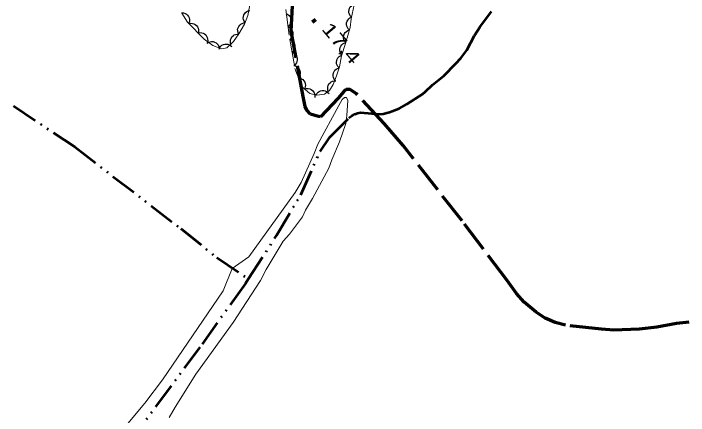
# Model space of a CAD drawing. Extents: x 386081 to 389416, y 5130568 to 5134082.
# Drawn here: x 387617.2 to 387771.9, y 5132050.5 to 5132142.5 of the extents above; entities that cross this region are included whole.
import ezdxf

# ---------------------------------------------------------------- set-up
doc = ezdxf.new("R2010")
doc.units = 0
doc.header["$LTSCALE"] = 1.2
for name, pattern in [('DASH_DOUBLE_DOT', [9.2, 5, -1.2, 0.3, -1.2, 0.3, -1.2]), ('DOT_DASHED', [7.7, 5, -1.2, 0.3, -1.2]), ('LONG_DASHED', [7.5, 6, -1.5])]:
    doc.linetypes.add(name, pattern=pattern)
for name, color, linetype, lineweight in [('2', 7, 'Continuous', 13), ('22', 7, 'Continuous', 13), ('3', 7, 'Continuous', 140), ('4', 7, 'DASH_DOUBLE_DOT', 53), ('44', 7, 'Continuous', 25)]:
    doc.layers.add(name, color=color, linetype=linetype, lineweight=lineweight)

msp = doc.modelspace()

# ---------------------------------------------------------------- linework, layer by layer
at = {"layer": '2'}
msp.add_lwpolyline([(387652.85, 5132050.01), (387654.25, 5132052.41), (387658.97, 5132059.9), (387667.51, 5132071.78), (387673.79, 5132081.34), (387675.11, 5132083.87), (387678.95, 5132090.38), (387680.4, 5132092.01), (387683.39, 5132095.91), (387684.1, 5132097.46), (387685.7, 5132100.16), (387689.42, 5132107.08), (387690.09, 5132109), (387691.86, 5132113.13), (387693.31, 5132117.34), (387693.59, 5132119.13), (387693.79, 5132122.61), (387693.52, 5132123.28), (387693.03, 5132123.28), (387692.52, 5132122.78), (387691.74, 5132121.46), (387686.88, 5132112.59), (387686.04, 5132110.44), (387683.13, 5132103.82), (387681.74, 5132101.54), (387671.11, 5132086.82), (387667.27, 5132084.11), (387665.25, 5132078.98), (387651.34, 5132058.66), (387647.26, 5132053.32), (387642.57, 5132047.74)], dxfattribs=at)
at = {"layer": '22', "linetype": 'LONG_DASHED', "lineweight": 70}
msp.add_lwpolyline([(387771.95, 5132071.82), (387769.15, 5132071.51), (387764.59, 5132070.68), (387760.6, 5132070.26), (387754.73, 5132070.01), (387751.91, 5132070.21), (387743.66, 5132071.13), (387741.3, 5132071.79), (387739.05, 5132072.76), (387736.96, 5132074.12), (387734.23, 5132076.43), (387732.44, 5132078.42), (387730.29, 5132081.38), (387719.96, 5132095.01), (387706.49, 5132112.24), (387702.11, 5132117.3), (387695.78, 5132124.12), (387694.33, 5132125.09), (387693.39, 5132125.12), (387692.88, 5132124.67), (387691.59, 5132123.09), (387687.49, 5132118.87), (387686.76, 5132118.95), (387685.26, 5132119.45), (387684.4, 5132120.33), (387684.05, 5132121.23), (387683.59, 5132123.46), (387680.82, 5132138.48), (387681.11, 5132144.21)], dxfattribs=at)
at = {"layer": '3'}
msp.add_line((387685.78, 5132141.11), (387686.29, 5132140.5), dxfattribs=at)
at = {"layer": '4'}
for points in [[(387670.98, 5132081.71), (387677.47, 5132091.65), (387683, 5132100.96), (387687.45, 5132110.92), (387689.63, 5132114.15), (387694.03, 5132118.59), (387694.68, 5132119.09), (387695.37, 5132119.47), (387696.03, 5132119.71), (387696.7, 5132119.82), (387701.08, 5132119.45), (387701.87, 5132119.49), (387703.37, 5132119.88), (387705.54, 5132120.75), (387707.33, 5132121.71), (387710.89, 5132124.01), (387711.52, 5132124.53), (387713.2, 5132126.17), (387715.79, 5132128.23), (387718.58, 5132131.05), (387719.69, 5132132.26), (387720.4, 5132133.16), (387721.04, 5132134.08), (387722.84, 5132137.45), (387724.02, 5132139.36), (387726.71, 5132142.98)], [(387617.16, 5132121.34), (387631.2, 5132111.93), (387655.48, 5132093.3), (387663.73, 5132086.63), (387670.98, 5132081.71), (387670.3, 5132080.67), (387659.86, 5132066.12), (387645.17, 5132046.24)]]:
    msp.add_lwpolyline(points, dxfattribs=at)
at = {"layer": '44', "linetype": 'DOT_DASHED', "lineweight": 13}
for points in [[(387655.73, 5132142.59), (387657.08, 5132140.48), (387660.89, 5132136.64), (387662.87, 5132135.15), (387664.85, 5132134.4), (387666.09, 5132134.64), (387667.59, 5132136.11), (387668.84, 5132137.83), (387670.1, 5132140.04), (387670.86, 5132142.01), (387671.89, 5132147.18)], [(387679.55, 5132143.44), (387680.49, 5132136.53), (387681.68, 5132129.87), (387682.53, 5132127.53), (387683.51, 5132125.55), (387685.11, 5132124.19), (387686.72, 5132123.81), (387688.46, 5132124.04), (387689.58, 5132124.9), (387690.46, 5132126.25), (387691.22, 5132128.22), (387691.86, 5132130.31), (387692.37, 5132132.77), (387693.26, 5132135.6), (387694.29, 5132139.29), (387694.55, 5132141.26), (387695.45, 5132145.57)]]:
    msp.add_lwpolyline(points, dxfattribs=at)
at = {"layer": '44'}
for points in [[(387694.63, 5132141.66), (387694.34, 5132141.96), (387694.16, 5132142.32), (387694.05, 5132142.63), (387694.03, 5132142.98), (387694.07, 5132143.35), (387694.21, 5132143.71), (387694.36, 5132144), (387694.61, 5132144.25), (387694.91, 5132144.46), (387695.25, 5132144.6)], [(387655.69, 5132142.66), (387656.1, 5132142.65), (387656.49, 5132142.52), (387656.79, 5132142.37), (387657.05, 5132142.14), (387657.27, 5132141.84), (387657.42, 5132141.49), (387657.52, 5132141.18), (387657.51, 5132140.83), (387657.45, 5132140.46), (387657.3, 5132140.13)], [(387670.24, 5132140.39), (387670, 5132140.73), (387669.87, 5132141.12), (387669.81, 5132141.45), (387669.85, 5132141.79), (387669.95, 5132142.15), (387670.15, 5132142.48), (387670.34, 5132142.74), (387670.63, 5132142.95), (387670.96, 5132143.11), (387671.32, 5132143.19)], [(387679.68, 5132142.47), (387680.06, 5132142.29), (387680.35, 5132142.01), (387680.56, 5132141.75), (387680.7, 5132141.43), (387680.78, 5132141.07), (387680.76, 5132140.69), (387680.72, 5132140.36), (387680.57, 5132140.05), (387680.35, 5132139.74), (387680.09, 5132139.5)], [(387694.21, 5132138.69), (387693.9, 5132138.97), (387693.69, 5132139.32), (387693.55, 5132139.62), (387693.51, 5132139.97), (387693.52, 5132140.34), (387693.64, 5132140.7), (387693.77, 5132141), (387694, 5132141.27), (387694.28, 5132141.5), (387694.6, 5132141.67)], [(387657.37, 5132140.19), (387657.78, 5132140.26), (387658.19, 5132140.22), (387658.51, 5132140.14), (387658.81, 5132139.96), (387659.09, 5132139.72), (387659.31, 5132139.41), (387659.47, 5132139.13), (387659.54, 5132138.78), (387659.55, 5132138.41), (387659.48, 5132138.06)], [(387668.8, 5132137.76), (387668.62, 5132138.13), (387668.55, 5132138.54), (387668.54, 5132138.87), (387668.63, 5132139.21), (387668.78, 5132139.54), (387669.03, 5132139.84), (387669.26, 5132140.07), (387669.57, 5132140.23), (387669.93, 5132140.34), (387670.29, 5132140.37)], [(387680.09, 5132139.5), (387680.46, 5132139.32), (387680.76, 5132139.04), (387680.96, 5132138.78), (387681.1, 5132138.46), (387681.18, 5132138.1), (387681.17, 5132137.71), (387681.12, 5132137.39), (387680.97, 5132137.07), (387680.76, 5132136.77), (387680.49, 5132136.53)], [(387659.48, 5132138.06), (387659.89, 5132138.13), (387660.3, 5132138.09), (387660.62, 5132138.01), (387660.92, 5132137.83), (387661.21, 5132137.59), (387661.43, 5132137.28), (387661.58, 5132137), (387661.65, 5132136.65), (387661.67, 5132136.28), (387661.6, 5132135.93)], [(387693.32, 5132135.82), (387693.05, 5132136.14), (387692.89, 5132136.51), (387692.8, 5132136.83), (387692.8, 5132137.18), (387692.87, 5132137.54), (387693.04, 5132137.89), (387693.2, 5132138.17), (387693.47, 5132138.4), (387693.79, 5132138.59), (387694.13, 5132138.71)], [(387667.03, 5132135.34), (387666.89, 5132135.73), (387666.87, 5132136.14), (387666.89, 5132136.47), (387667.02, 5132136.79), (387667.21, 5132137.11), (387667.48, 5132137.38), (387667.74, 5132137.58), (387668.07, 5132137.7), (387668.43, 5132137.78), (387668.79, 5132137.76)], [(387680.49, 5132136.53), (387680.87, 5132136.36), (387681.18, 5132136.09), (387681.4, 5132135.85), (387681.55, 5132135.53), (387681.64, 5132135.17), (387681.65, 5132134.79), (387681.62, 5132134.46), (387681.48, 5132134.14), (387681.28, 5132133.83), (387681.02, 5132133.58)], [(387661.49, 5132135.67), (387661.83, 5132135.91), (387662.22, 5132136.04), (387662.54, 5132136.1), (387662.89, 5132136.06), (387663.25, 5132135.96), (387663.58, 5132135.77), (387663.84, 5132135.58), (387664.05, 5132135.29), (387664.21, 5132134.96), (387664.3, 5132134.61)], [(387664.27, 5132134.29), (387664.43, 5132134.67), (387664.7, 5132134.98), (387664.94, 5132135.21), (387665.26, 5132135.36), (387665.61, 5132135.46), (387665.99, 5132135.47), (387666.32, 5132135.44), (387666.65, 5132135.31), (387666.96, 5132135.11), (387667.22, 5132134.86)], [(387692.43, 5132132.96), (387692.17, 5132133.28), (387692.02, 5132133.66), (387691.94, 5132133.98), (387691.96, 5132134.33), (387692.04, 5132134.69), (387692.21, 5132135.03), (387692.39, 5132135.31), (387692.66, 5132135.53), (387692.98, 5132135.71), (387693.33, 5132135.82)], [(387681.02, 5132133.58), (387681.4, 5132133.41), (387681.71, 5132133.14), (387681.93, 5132132.89), (387682.07, 5132132.57), (387682.17, 5132132.22), (387682.17, 5132131.83), (387682.14, 5132131.51), (387682, 5132131.19), (387681.8, 5132130.87), (387681.55, 5132130.62)], [(387691.8, 5132130.02), (387691.51, 5132130.32), (387691.32, 5132130.68), (387691.21, 5132130.99), (387691.19, 5132131.35), (387691.24, 5132131.71), (387691.38, 5132132.07), (387691.53, 5132132.36), (387691.77, 5132132.61), (387692.08, 5132132.82), (387692.41, 5132132.96)], [(387681.42, 5132130.59), (387681.82, 5132130.49), (387682.17, 5132130.28), (387682.43, 5132130.07), (387682.63, 5132129.78), (387682.79, 5132129.45), (387682.86, 5132129.07), (387682.88, 5132128.74), (387682.8, 5132128.4), (387682.65, 5132128.06), (387682.44, 5132127.77)], [(387690.9, 5132127.16), (387690.63, 5132127.49), (387690.48, 5132127.86), (387690.4, 5132128.18), (387690.41, 5132128.53), (387690.49, 5132128.9), (387690.66, 5132129.24), (387690.84, 5132129.51), (387691.11, 5132129.74), (387691.43, 5132129.92), (387691.77, 5132130.03)], [(387682.42, 5132127.76), (387682.83, 5132127.7), (387683.2, 5132127.53), (387683.48, 5132127.36), (387683.71, 5132127.09), (387683.9, 5132126.77), (387684.01, 5132126.41), (387684.07, 5132126.09), (387684.03, 5132125.74), (387683.93, 5132125.38), (387683.75, 5132125.07)], [(387689.37, 5132124.58), (387689.21, 5132124.96), (387689.17, 5132125.37), (387689.18, 5132125.7), (387689.29, 5132126.03), (387689.46, 5132126.36), (387689.72, 5132126.64), (387689.97, 5132126.85), (387690.29, 5132126.99), (387690.65, 5132127.08), (387691.01, 5132127.09)], [(387683.92, 5132125.2), (387684.32, 5132125.31), (387684.73, 5132125.3), (387685.05, 5132125.25), (387685.37, 5132125.1), (387685.67, 5132124.89), (387685.92, 5132124.59), (387686.1, 5132124.32), (387686.2, 5132123.99), (387686.24, 5132123.62), (387686.2, 5132123.26)], [(387686.5, 5132123.78), (387686.69, 5132124.16), (387686.97, 5132124.45), (387687.23, 5132124.66), (387687.55, 5132124.79), (387687.91, 5132124.87), (387688.3, 5132124.86), (387688.62, 5132124.81), (387688.94, 5132124.66), (387689.24, 5132124.44), (387689.48, 5132124.17)]]:
    msp.add_lwpolyline(points, dxfattribs=at)

# ---------------------------------------------------------------- texts
at = {"layer": '3', "width": 1.4}
msp.add_text('17,4   ', height=3, rotation=310.294, dxfattribs=at).set_placement((387687.61, 5132138.89))

doc.saveas('drawing.dxf')
